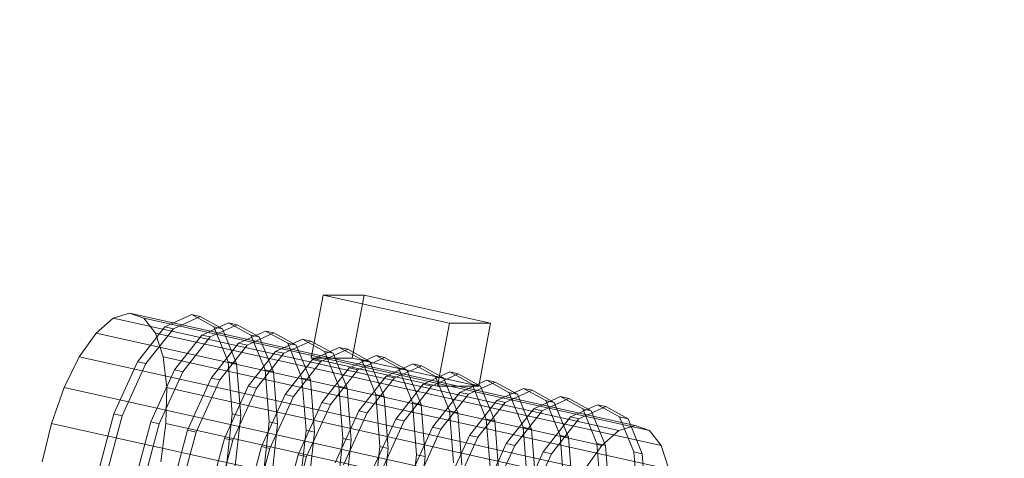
# Model space of a CAD drawing. Header units: millimetres. Extents: x -4738 to 65662, y -68080 to 6847.
# Tile 828 of 1056: x 18442 to 19285, y 2730 to 3106. Entities that reach past the tile are written whole.
import ezdxf

# ---------------------------------------------------------------- set-up
doc = ezdxf.new("R2010")
doc.units = ezdxf.units.MM
doc.layers.add('COTAS_P', color=1, linetype='Continuous', lineweight=0)
doc.layers.add('lateral_C10', color=7, linetype='Continuous', lineweight=0)
doc.dimstyles.new('R19_100', dxfattribs={"dimtxt": 250, "dimasz": 150, "dimexe": 150, "dimexo": 80, "dimgap": 100, "dimtad": 1, "dimtih": 1, "dimtoh": 1, "dimdsep": 46, "dimcen": 0.09, "dimadec": 0, "dimazin": 0, "dimtfac": 1, "dimtdec": 4, "dimtofl": 0, "dimtmove": 0, "dimatfit": 3, "dimfxl": 1, "dimtolj": 1, "dimtzin": 0, "dimarcsym": 0})

# ---------------------------------------------------------------- blocks, each defined once
blk = doc.blocks.new('DIM_R31_4')
at = {"layer": 'COTAS_P'}
for p, q in [((15248.37, 1279.09), (24311.82, 4109.09)), ((24311.82, 4109.09), (24155.23, 4107.34)), ((24311.82, 4109.09), (24182.05, 4021.43)), ((24580.07, 3250), (24311.82, 4109.09)), ((15248.37, 1279.09), (15378.14, 1366.76)), ((15248.37, 1279.09), (15404.97, 1280.85)), ((15516.62, 420), (15248.37, 1279.09))]:
    blk.add_line(p, q, dxfattribs=at)
blk.add_text('9495 P', height=250, rotation=17.34062, dxfattribs=at).set_placement((19750.29, 2789.55))

msp = doc.modelspace()

# ---------------------------------------------------------------- linework, layer by layer
at = {"layer": 'lateral_C10'}
for p, q in [((18701.911, 2869.972), (18691.762, 2816.089)), ((18737.079, 2869.972), (18701.911, 2869.972)), ((18701.911, 2869.972), (18810.128, 2845.915)), ((18726.929, 2816.089), (18737.079, 2869.972)), ((18845.296, 2845.915), (18737.079, 2869.972)), ((18507.585, 2837.517), (18522.233, 2850.241)), ((18522.233, 2850.241), (18536.198, 2854.581)), ((18955.102, 2754.012), (18522.233, 2850.241)), ((18536.198, 2854.581), (18548.528, 2850.241)), ((18969.066, 2758.351), (18536.198, 2854.581)), ((18548.528, 2850.241), (18558.382, 2837.517)), ((18981.396, 2754.012), (18548.528, 2850.241)), ((18566.554, 2842.872), (18589.52, 2853.342)), ((18596.735, 2851.738), (18573.768, 2841.268)), ((18589.52, 2853.342), (18608.542, 2842.872)), ((18596.735, 2851.738), (18589.52, 2853.342)), ((18615.757, 2841.268), (18596.735, 2851.738)), ((18543.139, 2813.055), (18566.554, 2842.872)), ((18573.768, 2841.268), (18550.353, 2811.451)), ((18573.768, 2841.268), (18566.554, 2842.872)), ((18598.117, 2835.855), (18621.084, 2846.326)), ((18628.298, 2844.722), (18605.331, 2834.251)), ((18608.542, 2842.872), (18620.724, 2813.055)), ((18615.757, 2841.268), (18608.542, 2842.872)), ((18627.939, 2811.451), (18615.757, 2841.268)), ((18621.084, 2846.326), (18640.106, 2835.855)), ((18628.298, 2844.722), (18621.084, 2846.326)), ((18647.32, 2834.251), (18628.298, 2844.722)), ((18799.979, 2792.032), (18810.128, 2845.915)), ((18810.128, 2845.915), (18845.296, 2845.915)), ((18845.296, 2845.915), (18835.146, 2792.032)), ((18493.252, 2817.277), (18507.585, 2837.517)), ((18940.454, 2741.288), (18507.585, 2837.517)), ((18558.382, 2837.517), (18565.091, 2817.277)), ((18991.251, 2741.288), (18558.382, 2837.517)), ((18574.702, 2806.038), (18598.117, 2835.855)), ((18605.331, 2834.251), (18581.917, 2804.434)), ((18605.331, 2834.251), (18598.117, 2835.855)), ((18629.68, 2828.838), (18652.647, 2839.309)), ((18659.861, 2837.705), (18636.895, 2827.235)), ((18640.106, 2835.855), (18652.288, 2806.038)), ((18647.32, 2834.251), (18640.106, 2835.855)), ((18659.502, 2804.434), (18647.32, 2834.251)), ((18652.647, 2839.309), (18671.669, 2828.838)), ((18659.861, 2837.705), (18652.647, 2839.309)), ((18678.884, 2827.235), (18659.861, 2837.705)), ((18661.244, 2821.822), (18684.21, 2832.292)), ((18684.21, 2832.292), (18703.232, 2821.822)), ((18691.425, 2830.688), (18684.21, 2832.292)), ((18606.266, 2799.021), (18629.68, 2828.838)), ((18636.895, 2827.235), (18613.48, 2797.418)), ((18636.895, 2827.235), (18629.68, 2828.838)), ((18691.425, 2830.688), (18668.458, 2820.218)), ((18671.669, 2828.838), (18683.851, 2799.021)), ((18678.884, 2827.235), (18671.669, 2828.838)), ((18691.065, 2797.418), (18678.884, 2827.235)), ((18710.447, 2820.218), (18691.425, 2830.688)), ((18692.807, 2814.805), (18715.774, 2825.275)), ((18722.988, 2823.672), (18700.021, 2813.201)), ((18715.774, 2825.275), (18734.796, 2814.805)), ((18722.988, 2823.672), (18715.774, 2825.275)), ((18742.01, 2813.201), (18722.988, 2823.672)), ((18480.211, 2790.9), (18493.252, 2817.277)), ((18926.121, 2721.048), (18493.252, 2817.277)), ((18565.091, 2817.277), (18568.195, 2790.9)), ((18997.959, 2721.048), (18565.091, 2817.277)), ((18637.829, 2792.005), (18661.244, 2821.822)), ((18668.458, 2820.218), (18645.043, 2790.401)), ((18668.458, 2820.218), (18661.244, 2821.822)), ((18799.979, 2792.032), (18691.762, 2816.089)), ((18691.762, 2816.089), (18726.929, 2816.089)), ((18703.232, 2821.822), (18715.414, 2792.005)), ((18710.447, 2820.218), (18703.232, 2821.822)), ((18722.629, 2790.401), (18710.447, 2820.218)), ((18724.37, 2807.788), (18747.337, 2818.259)), ((18726.929, 2816.089), (18835.146, 2792.032)), ((18754.551, 2816.655), (18731.585, 2806.185)), ((18747.337, 2818.259), (18766.359, 2807.788)), ((18754.551, 2816.655), (18747.337, 2818.259)), ((18773.574, 2806.185), (18754.551, 2816.655)), ((18522.841, 2768.431), (18543.139, 2813.055)), ((18550.353, 2811.451), (18530.055, 2766.827)), ((18550.353, 2811.451), (18543.139, 2813.055)), ((18620.724, 2813.055), (18624.211, 2768.431)), ((18627.939, 2811.451), (18620.724, 2813.055)), ((18631.426, 2766.827), (18627.939, 2811.451)), ((18669.392, 2784.988), (18692.807, 2814.805)), ((18700.021, 2813.201), (18676.607, 2783.384)), ((18700.021, 2813.201), (18692.807, 2814.805)), ((18700.956, 2777.971), (18724.37, 2807.788)), ((18731.585, 2806.185), (18724.37, 2807.788)), ((18734.796, 2814.805), (18746.978, 2784.988)), ((18742.01, 2813.201), (18734.796, 2814.805)), ((18754.192, 2783.384), (18742.01, 2813.201)), ((18755.934, 2800.772), (18778.9, 2811.242)), ((18786.115, 2809.638), (18763.148, 2799.168)), ((18766.359, 2807.788), (18778.541, 2777.971)), ((18773.574, 2806.185), (18766.359, 2807.788)), ((18778.9, 2811.242), (18797.922, 2800.772)), ((18786.115, 2809.638), (18778.9, 2811.242)), ((18805.137, 2799.168), (18786.115, 2809.638)), ((18554.404, 2761.414), (18574.702, 2806.038)), ((18581.917, 2804.434), (18561.619, 2759.81)), ((18581.917, 2804.434), (18574.702, 2806.038)), ((18585.968, 2754.397), (18606.266, 2799.021)), ((18613.48, 2797.418), (18606.266, 2799.021)), ((18652.288, 2806.038), (18655.774, 2761.414)), ((18659.502, 2804.434), (18652.288, 2806.038)), ((18662.989, 2759.81), (18659.502, 2804.434)), ((18683.851, 2799.021), (18687.338, 2754.397)), ((18691.065, 2797.418), (18683.851, 2799.021)), ((18731.585, 2806.185), (18708.17, 2776.368)), ((18732.519, 2770.955), (18755.934, 2800.772)), ((18763.148, 2799.168), (18739.733, 2769.351)), ((18763.148, 2799.168), (18755.934, 2800.772)), ((18785.755, 2776.368), (18773.574, 2806.185)), ((18787.497, 2793.755), (18810.464, 2804.225)), ((18817.678, 2802.621), (18794.711, 2792.151)), ((18797.922, 2800.772), (18810.104, 2770.955)), ((18805.137, 2799.168), (18797.922, 2800.772)), ((18817.319, 2769.351), (18805.137, 2799.168)), ((18810.464, 2804.225), (18829.486, 2793.755)), ((18817.678, 2802.621), (18810.464, 2804.225)), ((18836.7, 2792.151), (18817.678, 2802.621)), ((18469.35, 2760.183), (18480.211, 2790.9)), ((18913.08, 2694.671), (18480.211, 2790.9)), ((18568.195, 2790.9), (18567.483, 2760.183)), ((19001.063, 2694.671), (18568.195, 2790.9)), ((18613.48, 2797.418), (18593.182, 2752.793)), ((18617.531, 2747.38), (18637.829, 2792.005)), ((18645.043, 2790.401), (18624.745, 2745.777)), ((18645.043, 2790.401), (18637.829, 2792.005)), ((18694.552, 2752.793), (18691.065, 2797.418)), ((18715.414, 2792.005), (18718.901, 2747.38)), ((18722.629, 2790.401), (18715.414, 2792.005)), ((18726.116, 2745.777), (18722.629, 2790.401)), ((18764.082, 2763.938), (18787.497, 2793.755)), ((18794.711, 2792.151), (18771.297, 2762.334)), ((18794.711, 2792.151), (18787.497, 2793.755)), ((18835.146, 2792.032), (18799.979, 2792.032)), ((18819.06, 2786.738), (18842.027, 2797.209)), ((18849.241, 2795.605), (18826.275, 2785.134)), ((18829.486, 2793.755), (18841.668, 2763.938)), ((18836.7, 2792.151), (18829.486, 2793.755)), ((18848.882, 2762.334), (18836.7, 2792.151)), ((18842.027, 2797.209), (18861.049, 2786.738)), ((18849.241, 2795.605), (18842.027, 2797.209)), ((18868.264, 2785.134), (18849.241, 2795.605)), ((18850.624, 2779.722), (18873.59, 2790.192)), ((18873.59, 2790.192), (18892.612, 2779.722)), ((18880.805, 2788.588), (18873.59, 2790.192)), ((18649.094, 2740.364), (18669.392, 2784.988)), ((18676.607, 2783.384), (18656.309, 2738.76)), ((18676.607, 2783.384), (18669.392, 2784.988)), ((18746.978, 2784.988), (18750.464, 2740.364)), ((18754.192, 2783.384), (18746.978, 2784.988)), ((18757.679, 2738.76), (18754.192, 2783.384)), ((18795.646, 2756.921), (18819.06, 2786.738)), ((18826.275, 2785.134), (18802.86, 2755.317)), ((18826.275, 2785.134), (18819.06, 2786.738)), ((18880.805, 2788.588), (18857.838, 2778.118)), ((18861.049, 2786.738), (18873.231, 2756.921)), ((18868.264, 2785.134), (18861.049, 2786.738)), ((18880.445, 2755.317), (18868.264, 2785.134)), ((18899.827, 2778.118), (18880.805, 2788.588)), ((18882.187, 2772.705), (18905.154, 2783.175)), ((18912.368, 2781.571), (18889.401, 2771.101)), ((18905.154, 2783.175), (18924.176, 2772.705)), ((18912.368, 2781.571), (18905.154, 2783.175)), ((18931.39, 2771.101), (18912.368, 2781.571)), ((18680.658, 2733.347), (18700.956, 2777.971)), ((18708.17, 2776.368), (18687.872, 2731.743)), ((18708.17, 2776.368), (18700.956, 2777.971)), ((18778.541, 2777.971), (18782.028, 2733.347)), ((18785.755, 2776.368), (18778.541, 2777.971)), ((18789.242, 2731.743), (18785.755, 2776.368)), ((18827.209, 2749.905), (18850.624, 2779.722)), ((18857.838, 2778.118), (18834.423, 2748.301)), ((18857.838, 2778.118), (18850.624, 2779.722)), ((18892.612, 2779.722), (18904.794, 2749.905)), ((18899.827, 2778.118), (18892.612, 2779.722)), ((18912.009, 2748.301), (18899.827, 2778.118)), ((18913.75, 2765.688), (18936.717, 2776.158)), ((18943.931, 2774.555), (18920.965, 2764.084)), ((18936.717, 2776.158), (18955.739, 2765.688)), ((18943.931, 2774.555), (18936.717, 2776.158)), ((18962.954, 2764.084), (18943.931, 2774.555)), ((18508.75, 2715.793), (18522.841, 2768.431)), ((18530.055, 2766.827), (18515.964, 2714.189)), ((18530.055, 2766.827), (18522.841, 2768.431)), ((18624.211, 2768.431), (18618.472, 2715.793)), ((18631.426, 2766.827), (18624.211, 2768.431)), ((18625.687, 2714.189), (18631.426, 2766.827)), ((18712.221, 2726.33), (18732.519, 2770.955)), ((18739.733, 2769.351), (18719.435, 2724.727)), ((18739.733, 2769.351), (18732.519, 2770.955)), ((18810.104, 2770.955), (18813.591, 2726.33)), ((18817.319, 2769.351), (18810.104, 2770.955)), ((18820.806, 2724.727), (18817.319, 2769.351)), ((18858.772, 2742.888), (18882.187, 2772.705)), ((18889.401, 2771.101), (18865.987, 2741.284)), ((18889.401, 2771.101), (18882.187, 2772.705)), ((18890.336, 2735.871), (18913.75, 2765.688)), ((18920.965, 2764.084), (18913.75, 2765.688)), ((18924.176, 2772.705), (18936.358, 2742.888)), ((18931.39, 2771.101), (18924.176, 2772.705)), ((18943.572, 2741.284), (18931.39, 2771.101)), ((18955.739, 2765.688), (18967.921, 2735.871)), ((18962.954, 2764.084), (18955.739, 2765.688)), ((18461.41, 2727.22), (18469.35, 2760.183)), ((18902.219, 2663.954), (18469.35, 2760.183)), ((18540.313, 2708.776), (18554.404, 2761.414)), ((18561.619, 2759.81), (18547.528, 2707.172)), ((18561.619, 2759.81), (18554.404, 2761.414)), ((18567.483, 2760.183), (18563.005, 2727.22)), ((19000.352, 2663.954), (18567.483, 2760.183)), ((18655.774, 2761.414), (18650.035, 2708.776)), ((18662.989, 2759.81), (18655.774, 2761.414)), ((18657.25, 2707.172), (18662.989, 2759.81)), ((18743.784, 2719.314), (18764.082, 2763.938)), ((18771.297, 2762.334), (18750.999, 2717.71)), ((18771.297, 2762.334), (18764.082, 2763.938)), ((18775.348, 2712.297), (18795.646, 2756.921)), ((18802.86, 2755.317), (18795.646, 2756.921)), ((18841.668, 2763.938), (18845.154, 2719.314)), ((18848.882, 2762.334), (18841.668, 2763.938)), ((18852.369, 2717.71), (18848.882, 2762.334)), ((18873.231, 2756.921), (18876.718, 2712.297)), ((18880.445, 2755.317), (18873.231, 2756.921)), ((18920.965, 2764.084), (18897.55, 2734.267)), ((18969.066, 2758.351), (18955.102, 2754.012)), ((18975.135, 2734.267), (18962.954, 2764.084)), ((18981.396, 2754.012), (18969.066, 2758.351)), ((18571.876, 2701.759), (18585.968, 2754.397)), ((18593.182, 2752.793), (18579.091, 2700.155)), ((18593.182, 2752.793), (18585.968, 2754.397)), ((18687.338, 2754.397), (18681.599, 2701.759)), ((18694.552, 2752.793), (18687.338, 2754.397)), ((18688.813, 2700.155), (18694.552, 2752.793)), ((18802.86, 2755.317), (18782.562, 2710.693)), ((18806.911, 2705.28), (18827.209, 2749.905)), ((18834.423, 2748.301), (18814.125, 2703.676)), ((18834.423, 2748.301), (18827.209, 2749.905)), ((18883.932, 2710.693), (18880.445, 2755.317)), ((18904.794, 2749.905), (18908.281, 2705.28)), ((18912.009, 2748.301), (18904.794, 2749.905)), ((18915.496, 2703.676), (18912.009, 2748.301)), ((18955.102, 2754.012), (18940.454, 2741.288)), ((18991.251, 2741.288), (18981.396, 2754.012)), ((18603.44, 2694.742), (18617.531, 2747.38)), ((18624.745, 2745.777), (18610.654, 2693.139)), ((18624.745, 2745.777), (18617.531, 2747.38)), ((18635.003, 2687.726), (18649.094, 2740.364)), ((18656.309, 2738.76), (18649.094, 2740.364)), ((18718.901, 2747.38), (18713.162, 2694.742)), ((18726.116, 2745.777), (18718.901, 2747.38)), ((18720.377, 2693.139), (18726.116, 2745.777)), ((18750.464, 2740.364), (18744.725, 2687.726)), ((18757.679, 2738.76), (18750.464, 2740.364)), ((18838.474, 2698.264), (18858.772, 2742.888)), ((18865.987, 2741.284), (18845.689, 2696.66)), ((18865.987, 2741.284), (18858.772, 2742.888)), ((18940.454, 2741.288), (18926.121, 2721.048)), ((18936.358, 2742.888), (18939.844, 2698.264)), ((18943.572, 2741.284), (18936.358, 2742.888)), ((18947.059, 2696.66), (18943.572, 2741.284)), ((18997.959, 2721.048), (18991.251, 2741.288)), ((18656.309, 2738.76), (18642.218, 2686.122)), ((18666.566, 2680.709), (18680.658, 2733.347)), ((18687.872, 2731.743), (18673.781, 2679.105)), ((18687.872, 2731.743), (18680.658, 2733.347)), ((18751.94, 2686.122), (18757.679, 2738.76)), ((18782.028, 2733.347), (18776.289, 2680.709)), ((18789.242, 2731.743), (18782.028, 2733.347)), ((18783.503, 2679.105), (18789.242, 2731.743)), ((18870.038, 2691.247), (18890.336, 2735.871)), ((18897.55, 2734.267), (18877.252, 2689.643)), ((18897.55, 2734.267), (18890.336, 2735.871)), ((18967.921, 2735.871), (18971.408, 2691.247)), ((18975.135, 2734.267), (18967.921, 2735.871)), ((18978.622, 2689.643), (18975.135, 2734.267))]:
    msp.add_line(p, q, dxfattribs=at)

# ---------------------------------------------------------------- dimensions: what is measured, and where the dimension line sits
at = {"layer": 'COTAS_P'}
dim = msp.add_aligned_dim(p1=(15516.618, 420), p2=(24580.067, 3250), distance=900, text='<> P', dimstyle='R19_100', dxfattribs=at)
dim.commit()
dim.dimension.update_dxf_attribs({"geometry": 'DIM_R31_4', "text_midpoint": (19780.096, 2694.095)})

doc.saveas('drawing.dxf')
